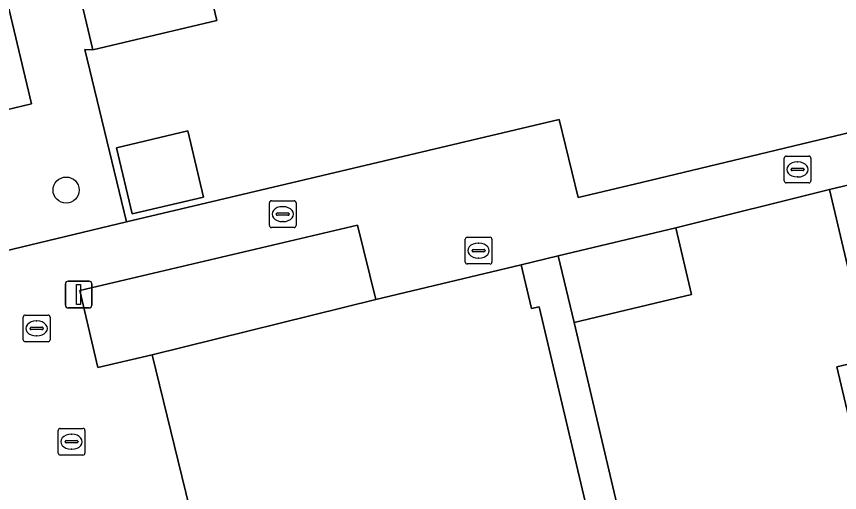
# Model space of a CAD drawing. Extents: x 157648 to 158502, y 379212 to 380938.
# Drawn here: x 158321.09 to 158351.9, y 380764 to 380781.82 of the extents above; entities that cross this region are included whole.
import ezdxf

# ---------------------------------------------------------------- set-up
doc = ezdxf.new("R2010")
doc.units = 0
for name, color, linetype in [('IMGEO_Boom', 7, 'Continuous'), ('IMGEO_Erf', 7, 'Continuous'), ('IMGEO_Groenvoorziening', 7, 'Continuous'), ('IMGEO_Hek', 7, 'Continuous'), ('IMGEO_Kolk', 7, 'Continuous'), ('IMGEO_Lichtmast', 7, 'Continuous'), ('IMGEO_Muur', 7, 'Continuous'), ('IMGEO_Pand', 7, 'Continuous'), ('IMGEO_Rioolput', 7, 'Continuous'), ('IMGEO_Voetpad_open', 7, 'Continuous')]:
    doc.layers.add(name, color=color, linetype=linetype)

msp = doc.modelspace()

# ---------------------------------------------------------------- linework, layer by layer
at = {"layer": 'IMGEO_Boom'}
msp.add_circle((158322.952, 380775.321), 0.489, dxfattribs=at)
at = {"layer": 'IMGEO_Erf'}
msp.add_lwpolyline([(158354.825, 380785.369), (158351.786, 380784.65), (158350.629, 380789.535), (158347.37, 380788.764), (158344.11, 380787.992), (158345.264, 380783.121), (158342.246, 380782.407), (158341.695, 380784.735), (158339.984, 380784.33), (158338.185, 380783.904), (158334.994, 380783.148), (158333.866, 380787.913), (158330.668, 380787.156), (158327.47, 380786.399), (158328.589, 380781.672), (158323.949, 380780.572), (158323.65, 380780.585), (158325.212, 380774.131), (158333.237, 380776.03), (158341.41, 380777.959), (158342.116, 380775.038), (158344.495, 380775.601), (158371.565, 380782.109)], dxfattribs=at)
for points in [[(158328.09, 380775.06), (158325.428, 380774.429), (158324.84, 380776.908), (158327.503, 380777.539)], [(158359.442, 380763.845), (158354.563, 380762.69), (158353.829, 380765.787), (158352.57, 380765.489), (158351.809, 380768.699), (158353.031, 380768.988), (158351.526, 380775.342), (158345.772, 380773.91), (158346.369, 380771.409), (158341.972, 380770.361), (158344.716, 380758.699), (158344.825, 380758.725), (158346.296, 380752.55), (158346.717, 380750.663), (158348.795, 380751.153), (158351.178, 380751.713), (158356.81, 380753.039), (158356.059, 380756.217), (158360.973, 380757.381), (158360.208, 380760.612)]]:
    msp.add_lwpolyline(points, close=True, dxfattribs=at)
at = {"layer": 'IMGEO_Groenvoorziening'}
for points in [[(158318.481, 380803.643), (158308.853, 380801.397), (158311.684, 380789.335), (158318.689, 380791.013), (158321.652, 380778.544), (158319.462, 380778.03), (158320.643, 380773.037), (158325.212, 380774.131), (158323.65, 380780.585), (158323.949, 380780.572), (158321.807, 380789.612)], [(158326.174, 380769.159), (158334.541, 380771.23), (158333.854, 380774.011), (158323.462, 380771.566), (158324.144, 380768.675)], [(158329.261, 380745.828), (158328.666, 380748.371), (158327.213, 380754.531), (158330.148, 380755.23), (158333.083, 380755.928), (158336.018, 380756.627), (158338.953, 380757.326), (158341.888, 380758.025), (158343.619, 380758.438), (158340.659, 380770.949), (158340.376, 380770.887), (158339.991, 380772.517), (158334.541, 380771.23), (158326.174, 380769.159), (158327.709, 380762.878), (158321.753, 380761.44), (158325.607, 380744.965)]]:
    msp.add_lwpolyline(points, close=True, dxfattribs=at)
at = {"layer": 'IMGEO_Hek'}
for points in [[(158325.212, 380774.131), (158323.65, 380780.585), (158323.949, 380780.572)], [(158341.41, 380777.959), (158342.116, 380775.038), (158344.495, 380775.601)], [(158333.237, 380776.03), (158325.212, 380774.131)]]:
    msp.add_lwpolyline(points, dxfattribs=at)
at = {"layer": 'IMGEO_Kolk'}
for p, q in [((158349.832, 380775.666), (158349.832, 380776.518)), ((158349.907, 380776.592), (158350.759, 380776.592)), ((158350.833, 380776.518), (158350.833, 380775.666)), ((158350.134, 380776.135), (158350.532, 380776.135)), ((158350.32, 380776.372), (158350.345, 380776.372)), ((158350.091, 380776.086), (158350.091, 380776.098)), ((158350.529, 380776.049), (158350.131, 380776.049)), ((158350.575, 380776.098), (158350.575, 380776.086)), ((158350.759, 380775.592), (158349.907, 380775.592)), ((158350.343, 380775.812), (158350.318, 380775.812)), ((158330.637, 380774.92), (158331.489, 380774.92)), ((158330.562, 380773.994), (158330.562, 380774.846)), ((158331.05, 380774.7), (158331.075, 380774.7)), ((158331.563, 380774.846), (158331.563, 380773.994)), ((158330.821, 380774.414), (158330.821, 380774.426)), ((158331.259, 380774.377), (158330.861, 380774.377)), ((158330.864, 380774.463), (158331.262, 380774.463)), ((158331.305, 380774.426), (158331.305, 380774.414)), ((158331.073, 380774.14), (158331.048, 380774.14)), ((158331.489, 380773.92), (158330.637, 380773.92)), ((158322.655, 380765.476), (158322.655, 380766.328)), ((158322.73, 380766.402), (158323.582, 380766.402)), ((158323.656, 380766.328), (158323.656, 380765.476)), ((158323.143, 380766.182), (158323.168, 380766.182)), ((158322.914, 380765.896), (158322.914, 380765.908)), ((158323.352, 380765.859), (158322.954, 380765.859)), ((158322.957, 380765.945), (158323.355, 380765.945)), ((158323.398, 380765.908), (158323.398, 380765.896)), ((158323.582, 380765.402), (158322.73, 380765.402)), ((158323.166, 380765.622), (158323.141, 380765.622))]:
    msp.add_line(p, q, dxfattribs=at)
for points in [[(158349.832, 380775.666), (158349.832, 380776.518)], [(158349.907, 380776.592), (158350.759, 380776.592)], [(158350.833, 380776.518), (158350.833, 380775.666)], [(158350.759, 380775.592), (158349.907, 380775.592)], [(158330.637, 380774.92), (158331.489, 380774.92)], [(158330.562, 380773.994), (158330.562, 380774.846)], [(158331.563, 380774.846), (158331.563, 380773.994)], [(158331.489, 380773.92), (158330.637, 380773.92)], [(158322.655, 380765.476), (158322.655, 380766.328)], [(158322.73, 380766.402), (158323.582, 380766.402)], [(158323.656, 380766.328), (158323.656, 380765.476)], [(158323.582, 380765.402), (158322.73, 380765.402)]]:
    msp.add_lwpolyline(points, dxfattribs=at)
for centre, radius, start, end in [((158349.909, 380776.516), 0.0765, 91.552, 178.448), ((158349.909, 380776.516), 0.0765, 91.552, 178.448), ((158350.757, 380776.516), 0.0765, 1.552, 88.448), ((158350.757, 380776.516), 0.0765, 1.552, 88.448), ((158350.131, 380776.095), 0.0403, 85.8775, 175.7526), ((158350.536, 380776.097), 0.0386, 1.7309, 96.639), ((158350.128, 380776.085), 0.0366, 178.938, 274.7102), ((158350.532, 380776.092), 0.043, 264.8664, 352.4533), ((158349.909, 380775.668), 0.0765, 181.552, 268.448), ((158349.909, 380775.668), 0.0765, 181.552, 268.448), ((158350.757, 380775.668), 0.0765, 271.552, 358.448), ((158350.757, 380775.668), 0.0765, 271.552, 358.448), ((158330.639, 380774.844), 0.0765, 91.552, 178.448), ((158330.639, 380774.844), 0.0765, 91.552, 178.448), ((158331.487, 380774.844), 0.0765, 1.552, 88.448), ((158331.487, 380774.844), 0.0765, 1.552, 88.448), ((158330.861, 380774.423), 0.0403, 85.8775, 175.7526), ((158330.858, 380774.413), 0.0366, 178.938, 274.7102), ((158331.262, 380774.42), 0.043, 264.8664, 352.4533), ((158331.266, 380774.425), 0.0386, 1.7309, 96.639), ((158330.639, 380773.996), 0.0765, 181.552, 268.448), ((158330.639, 380773.996), 0.0765, 181.552, 268.448), ((158331.487, 380773.996), 0.0765, 271.552, 358.448), ((158331.487, 380773.996), 0.0765, 271.552, 358.448), ((158322.732, 380766.326), 0.0765, 91.552, 178.448), ((158322.732, 380766.326), 0.0765, 91.552, 178.448), ((158323.58, 380766.326), 0.0765, 1.552, 88.448), ((158323.58, 380766.326), 0.0765, 1.552, 88.448), ((158322.954, 380765.905), 0.0403, 85.8775, 175.7526), ((158322.951, 380765.895), 0.0366, 178.938, 274.7102), ((158323.355, 380765.902), 0.043, 264.8664, 352.4533), ((158323.359, 380765.907), 0.0386, 1.7309, 96.639), ((158322.732, 380765.478), 0.0765, 181.552, 268.448), ((158322.732, 380765.478), 0.0765, 181.552, 268.448), ((158323.58, 380765.478), 0.0765, 271.552, 358.448), ((158323.58, 380765.478), 0.0765, 271.552, 358.448)]:
    msp.add_arc(centre, radius, start, end, dxfattribs=at)
for centre, major_axis, ratio, start_param, end_param in [((158350.319, 380776.092), (-0.387, 0.002), 0.722429, 4.712389, 7.853982), ((158350.344, 380776.092), (-0.39, 0.002), 0.717154, 1.570796, 4.712389), ((158331.049, 380774.42), (-0.387, 0.002), 0.722429, 4.712389, 7.853982), ((158331.074, 380774.42), (-0.39, 0.002), 0.717154, 1.570796, 4.712389), ((158323.142, 380765.902), (-0.387, 0.002), 0.722429, 4.712389, 7.853982), ((158323.167, 380765.902), (-0.39, 0.002), 0.717154, 1.570796, 4.712389)]:
    msp.add_ellipse(centre, major_axis=major_axis, ratio=ratio, start_param=start_param, end_param=end_param, dxfattribs=at)
at = {"layer": 'IMGEO_Lichtmast'}
for p, q in [((158323.025, 380771.911), (158323.815, 380771.911)), ((158323.815, 380771.911), (158323.025, 380771.911)), ((158322.925, 380771.011), (158322.925, 380771.811)), ((158322.925, 380771.811), (158322.925, 380771.011)), ((158323.915, 380771.811), (158323.915, 380771.011)), ((158323.915, 380771.011), (158323.915, 380771.811)), ((158323.815, 380770.911), (158323.025, 380770.911)), ((158323.025, 380770.911), (158323.815, 380770.911))]:
    msp.add_line(p, q, dxfattribs=at)
msp.add_lwpolyline([(158323.345, 380771.786), (158323.495, 380771.786), (158323.495, 380771.036), (158323.345, 380771.036), (158323.345, 380771.786)], dxfattribs=at)
for centre, start, end in [((158323.025, 380771.811), 90, 180), ((158323.025, 380771.811), 90, 180), ((158323.815, 380771.811), 0, 90), ((158323.815, 380771.811), 360, 90), ((158323.025, 380771.011), 180, 270), ((158323.025, 380771.011), 180, 270), ((158323.815, 380771.011), 270, 0), ((158323.815, 380771.011), 270, 0)]:
    msp.add_arc(centre, 0.1, start, end, dxfattribs=at)
at = {"layer": 'IMGEO_Muur'}
for points in [[(158333.237, 380776.03), (158341.41, 380777.959)], [(158351.526, 380775.342), (158345.772, 380773.91)], [(158344.716, 380758.699), (158341.972, 380770.361)]]:
    msp.add_lwpolyline(points, dxfattribs=at)
at = {"layer": 'IMGEO_Pand'}
for points in [[(158328.42, 380796.648), (158322.059, 380795.081), (158323.266, 380789.958), (158321.807, 380789.612), (158323.949, 380780.572), (158328.589, 380781.672), (158327.47, 380786.399), (158330.668, 380787.156)], [(158328.09, 380775.06), (158327.503, 380777.539), (158324.84, 380776.908), (158325.428, 380774.429)], [(158367.953, 380769.129), (158366.478, 380775.36), (158359.939, 380773.813), (158359.414, 380773.689), (158358.712, 380776.658), (158359.237, 380776.782), (158360.442, 380777.067), (158360.355, 380777.433), (158351.526, 380775.342), (158353.031, 380768.988), (158351.809, 380768.699), (158352.57, 380765.489), (158353.829, 380765.787)], [(158341.972, 380770.361), (158346.369, 380771.409), (158345.772, 380773.91), (158341.376, 380772.862)]]:
    msp.add_lwpolyline(points, close=True, dxfattribs=at)
at = {"layer": 'IMGEO_Rioolput'}
for p, q in [((158337.893, 380772.628), (158337.893, 380773.48)), ((158337.968, 380773.554), (158338.82, 380773.554)), ((158338.894, 380773.48), (158338.894, 380772.628)), ((158338.152, 380773.048), (158338.152, 380773.06)), ((158338.195, 380773.097), (158338.593, 380773.097)), ((158338.381, 380773.334), (158338.406, 380773.334)), ((158338.636, 380773.06), (158338.636, 380773.048)), ((158338.59, 380773.011), (158338.192, 380773.011)), ((158338.404, 380772.774), (158338.379, 380772.774)), ((158338.82, 380772.554), (158337.968, 380772.554)), ((158321.423, 380770.642), (158322.275, 380770.642)), ((158321.348, 380769.716), (158321.348, 380770.568)), ((158321.836, 380770.422), (158321.861, 380770.422)), ((158322.349, 380770.568), (158322.349, 380769.716)), ((158321.607, 380770.136), (158321.607, 380770.148)), ((158322.045, 380770.099), (158321.647, 380770.099)), ((158321.65, 380770.185), (158322.048, 380770.185)), ((158322.091, 380770.148), (158322.091, 380770.136)), ((158321.859, 380769.862), (158321.834, 380769.862)), ((158322.275, 380769.642), (158321.423, 380769.642))]:
    msp.add_line(p, q, dxfattribs=at)
for points in [[(158337.893, 380772.628), (158337.893, 380773.48)], [(158337.968, 380773.554), (158338.82, 380773.554)], [(158338.894, 380773.48), (158338.894, 380772.628)], [(158338.82, 380772.554), (158337.968, 380772.554)], [(158321.423, 380770.642), (158322.275, 380770.642)], [(158321.348, 380769.716), (158321.348, 380770.568)], [(158322.349, 380770.568), (158322.349, 380769.716)], [(158322.275, 380769.642), (158321.423, 380769.642)]]:
    msp.add_lwpolyline(points, dxfattribs=at)
for centre, radius, start, end in [((158337.97, 380773.478), 0.0765, 91.552, 178.448), ((158337.97, 380773.478), 0.0765, 91.552, 178.448), ((158338.818, 380773.478), 0.0765, 1.552, 88.448), ((158338.818, 380773.478), 0.0765, 1.552, 88.448), ((158338.192, 380773.057), 0.0403, 85.8775, 175.7526), ((158338.597, 380773.059), 0.0386, 1.7309, 96.639), ((158338.189, 380773.047), 0.0366, 178.938, 274.7102), ((158338.593, 380773.054), 0.043, 264.8664, 352.4533), ((158337.97, 380772.63), 0.0765, 181.552, 268.448), ((158337.97, 380772.63), 0.0765, 181.552, 268.448), ((158338.818, 380772.63), 0.0765, 271.552, 358.448), ((158338.818, 380772.63), 0.0765, 271.552, 358.448), ((158321.425, 380770.566), 0.0765, 91.552, 178.448), ((158321.425, 380770.566), 0.0765, 91.552, 178.448), ((158322.273, 380770.566), 0.0765, 1.552, 88.448), ((158322.273, 380770.566), 0.0765, 1.552, 88.448), ((158321.647, 380770.145), 0.0403, 85.8775, 175.7526), ((158321.644, 380770.135), 0.0366, 178.938, 274.7102), ((158322.048, 380770.142), 0.043, 264.8664, 352.4533), ((158322.052, 380770.147), 0.0386, 1.7309, 96.639), ((158321.425, 380769.718), 0.0765, 181.552, 268.448), ((158321.425, 380769.718), 0.0765, 181.552, 268.448), ((158322.273, 380769.718), 0.0765, 271.552, 358.448), ((158322.273, 380769.718), 0.0765, 271.552, 358.448)]:
    msp.add_arc(centre, radius, start, end, dxfattribs=at)
for centre, major_axis, ratio, start_param, end_param in [((158338.38, 380773.054), (-0.387, 0.002), 0.722429, 4.712389, 7.853982), ((158338.405, 380773.054), (-0.39, 0.002), 0.717154, 1.570796, 4.712389), ((158321.835, 380770.142), (-0.387, 0.002), 0.722429, 4.712389, 7.853982), ((158321.86, 380770.142), (-0.39, 0.002), 0.717154, 1.570796, 4.712389)]:
    msp.add_ellipse(centre, major_axis=major_axis, ratio=ratio, start_param=start_param, end_param=end_param, dxfattribs=at)
at = {"layer": 'IMGEO_Voetpad_open'}
for points in [[(158371.565, 380782.109), (158344.495, 380775.601), (158342.116, 380775.038), (158341.41, 380777.959), (158333.237, 380776.03), (158325.212, 380774.131), (158320.643, 380773.037), (158319.462, 380778.03), (158321.652, 380778.544), (158318.689, 380791.013)], [(158329.69, 380744.059), (158329.261, 380745.828), (158325.607, 380744.965), (158321.753, 380761.44), (158327.709, 380762.878), (158326.174, 380769.159), (158324.144, 380768.675), (158323.462, 380771.566), (158333.854, 380774.011), (158334.541, 380771.23), (158339.991, 380772.517), (158341.376, 380772.862), (158345.772, 380773.91), (158351.526, 380775.342), (158360.355, 380777.433)]]:
    msp.add_lwpolyline(points, dxfattribs=at)
msp.add_lwpolyline([(158341.376, 380772.862), (158339.991, 380772.517), (158340.376, 380770.887), (158340.659, 380770.949), (158343.619, 380758.438), (158344.716, 380758.699), (158341.972, 380770.361)], close=True, dxfattribs=at)

doc.saveas('drawing.dxf')
